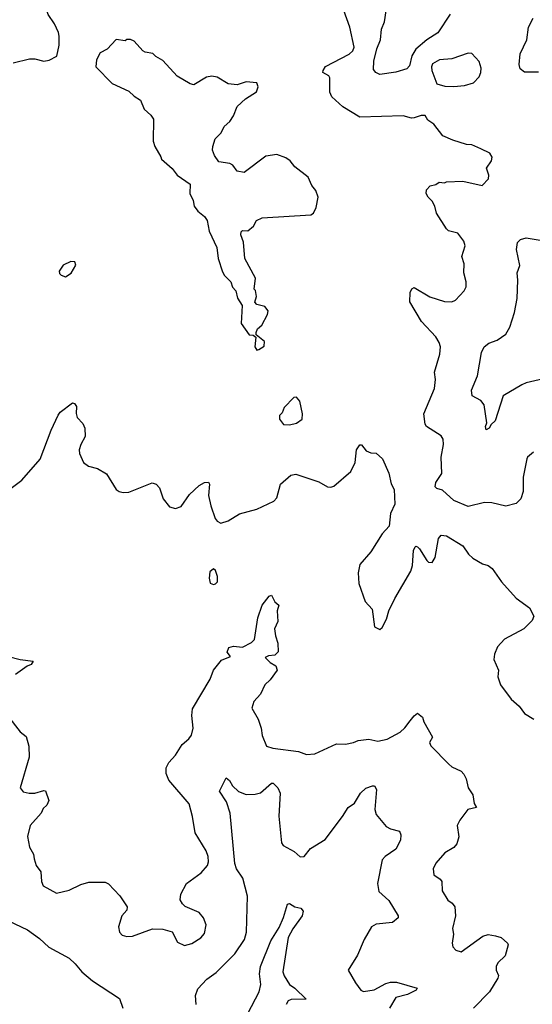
# Model space of a CAD drawing. Extents: x 2133489 to 2292442, y 756223 to 916462.
# Tile 284 of 463: x 2182482 to 2185320, y 881736 to 887187. Entities that reach past the tile are written whole.
import ezdxf

# ---------------------------------------------------------------- set-up
doc = ezdxf.new("R2010")
doc.units = 0

msp = doc.modelspace()

# ---------------------------------------------------------------- linework, layer by layer
at = {"layer": '0CON20XD'}
for points in [[(2182445, 886947.5), (2182535, 886970), (2182565, 886970), (2182615, 886957.5), (2182645, 886962.5), (2182687.5, 886985), (2182700, 887045), (2182700, 887095), (2182696.7, 887115), (2182673.6, 887163.6), (2182640, 887215), (2182616.7, 887285), (2182611.2, 887355), (2182590, 887405), (2182607.5, 887435), (2182566.2, 887475), (2182547.7, 887577.7), (2182515, 887616.2), (2182415, 887637.5)], [(2184752.5, 885652.5), (2184834.1, 885625.9), (2184875, 885624.3), (2184895, 885634), (2184942.5, 885685), (2184952.7, 885707.3), (2184954.2, 885735), (2184940.8, 885785), (2184941.9, 885835), (2184929.2, 885875), (2184948.1, 885935), (2184940.9, 885960.9), (2184906.7, 886005), (2184855, 886018), (2184845, 886028.8), (2184790, 886115), (2184780, 886155), (2184765, 886182.5), (2184742.5, 886205), (2184732.5, 886225), (2184733.3, 886245), (2184755, 886266.7), (2184785.9, 886274.1), (2184805, 886286.7), (2184833.6, 886283.6), (2184845, 886288.8), (2184935, 886292), (2185041.7, 886268.3), (2185077.5, 886305), (2185080, 886325), (2185066.7, 886365), (2185094, 886405), (2185097.1, 886425), (2185085, 886447.5), (2185035, 886472.5), (2184985, 886493.8), (2184955, 886495.8), (2184879.7, 886519.7), (2184824.5, 886544.5), (2184775, 886607.5), (2184740.7, 886630.7), (2184727, 886657), (2184705, 886656.7), (2184666, 886644), (2184651.7, 886641.7), (2184605, 886653.8), (2184365, 886647.5), (2184270, 886705), (2184209.5, 886759.5), (2184198.8, 886785), (2184198.8, 886865), (2184192.5, 886875), (2184160, 886895), (2184162.5, 886905), (2184175, 886927.5), (2184306, 886995), (2184325.3, 887014.7), (2184334.4, 887035), (2184310, 887145), (2184276.6, 887236.6)], [(2184865, 887217.1), (2184796, 887114), (2184735, 887074.7), (2184675, 887022.5), (2184653.5, 886986.5), (2184639.6, 886930.4), (2184625, 886915.3), (2184565, 886895.7), (2184475, 886883.4), (2184453.5, 886893.5), (2184440.6, 886910.6), (2184442.5, 886957.5), (2184459.1, 887025), (2184479.8, 887075), (2184485.2, 887134.8), (2184500.7, 887175), (2184511.2, 887235)], [(2185355, 886895.7), (2185276.8, 886896.8), (2185252.5, 886915), (2185247.8, 886937.8), (2185253, 886997), (2185288.6, 887075), (2185298.8, 887145), (2185324.3, 887195.7)], [(2183795, 885357.5), (2183805, 885360), (2183835, 885380), (2183837.5, 885405), (2183791.7, 885441.7), (2183790, 885455), (2183797.5, 885475), (2183822.5, 885495), (2183853.3, 885555), (2183856.7, 885575), (2183838.3, 885598.3), (2183795, 885610), (2183783, 885623), (2183792.5, 885655), (2183787, 885687), (2183780, 885695), (2183787.5, 885755), (2183727.5, 885865), (2183720, 885955), (2183706.7, 885995), (2183708.3, 886011.7), (2183715, 886020), (2183745, 886017.5), (2183776.4, 886043.6), (2183792.5, 886075), (2183825, 886090), (2184093.6, 886106.4), (2184107.5, 886115), (2184123.6, 886146.4), (2184133.6, 886203.6), (2184120.7, 886240.7), (2184099.3, 886269.3), (2184078.8, 886315), (2184005, 886372), (2183980, 886405), (2183955, 886422.5), (2183905, 886440), (2183845, 886431.2), (2183725, 886341.2), (2183685, 886347.5), (2183660.8, 886380.8), (2183645, 886391.2), (2183585, 886400), (2183560, 886435), (2183550, 886465), (2183551.2, 886485), (2183563.9, 886526.1), (2183595, 886557.5), (2183608, 886582), (2183613.9, 886596.1), (2183645, 886622.5), (2183665.7, 886654.3), (2183685, 886706.7), (2183731.7, 886748.3), (2183793.6, 886786.4), (2183801.2, 886815), (2183795, 886836.7), (2183735, 886842), (2183685, 886825.7), (2183635, 886831.4), (2183575, 886869.2), (2183545.9, 886874.1), (2183515, 886868.8), (2183445, 886826.2), (2183425, 886831.2), (2183354.2, 886874.2), (2183275, 886960), (2183235, 886983.3), (2183219.4, 886999.4), (2183175.9, 887005.9), (2183163.3, 887015), (2183115, 887067.5), (2183095, 887077.5), (2183075, 887077.5), (2183065, 887070), (2183015, 887076.7), (2182965.9, 887024.1), (2182927, 887003), (2182907.5, 886965), (2182902.5, 886925), (2182992.7, 886832.7), (2183085, 886791.2), (2183115, 886762.5), (2183150.5, 886740.5), (2183171.2, 886691.2), (2183208.3, 886658.3), (2183223.3, 886635), (2183220, 886515), (2183230, 886485), (2183262.5, 886427.5), (2183267.5, 886415), (2183325, 886363.3), (2183353.8, 886325), (2183426.1, 886276.1), (2183423.6, 886223.6), (2183442.5, 886185), (2183447.5, 886155), (2183467, 886127), (2183505, 886097.5), (2183518.8, 886075), (2183531.2, 886015), (2183573.3, 885925), (2183580, 885865), (2183605, 885790), (2183615, 885770), (2183650, 885735), (2183660, 885705), (2183677.5, 885685), (2183687.5, 885645), (2183712.5, 885605), (2183707.5, 885505), (2183751.7, 885441.7), (2183775, 885440), (2183788.3, 885428.3), (2183783.3, 885375), (2183795, 885357.5)], [(2184885, 886816), (2184945, 886822), (2184995, 886836.7), (2185025, 886870), (2185035.7, 886895), (2185037.3, 886917.3), (2185026, 886955), (2184985, 886998.8), (2184965, 887002), (2184875, 886970.6), (2184806.3, 886963.7), (2184766.9, 886943.1), (2184761.2, 886925), (2184763.9, 886905), (2184791.7, 886831.7), (2184835, 886819.2), (2184885, 886816)], [(2185381.7, 885198.3), (2185285, 885176.2), (2185262.5, 885165), (2185158.6, 885105), (2185114, 884966), (2185091.2, 884945), (2185081.2, 884925), (2185065, 884916.7), (2185060.8, 884935), (2185068.6, 884955), (2185053.5, 885055), (2185035, 885078.9), (2184986.9, 885105), (2184983.5, 885135), (2185016.9, 885215), (2185038, 885345), (2185054, 885375), (2185078.8, 885395), (2185125, 885412.7), (2185173.1, 885445), (2185195.3, 885484.7), (2185220.5, 885565), (2185236.4, 885643.6), (2185240, 885745), (2185235.6, 885785), (2185250, 885825), (2185231.5, 885915), (2185237.6, 885952.4), (2185255, 885969.2), (2185285, 885979.2), (2185375, 885963.5)], [(2182735, 885762.5), (2182766.1, 885783.9), (2182791.7, 885828.3), (2182787, 885847), (2182765, 885847.5), (2182723, 885827), (2182700, 885795), (2182701.7, 885781.7), (2182711.7, 885771.7), (2182735, 885762.5)], [(2185326.6, 884793.4), (2185293.8, 884765), (2185290, 884755), (2185270, 884655), (2185269.2, 884575), (2185255.6, 884534.4), (2185231.2, 884508.8), (2185173.3, 884493.3), (2185095, 884512.2), (2185055.6, 884514.4), (2184965, 884491.4), (2184884.6, 884524.6), (2184821.7, 884581.7), (2184790.8, 884590.8), (2184781.2, 884601.2), (2184785.4, 884625), (2184819.5, 884675), (2184815.6, 884765), (2184828.1, 884835), (2184825.6, 884865), (2184815, 884882), (2184734, 884935), (2184727, 884947), (2184718.6, 885005), (2184778.1, 885145), (2184783.1, 885195), (2184778.9, 885235), (2184808.6, 885335), (2184810.6, 885375), (2184805, 885398.8), (2184785, 885430.8), (2184705.6, 885515), (2184641.4, 885625), (2184643, 885677), (2184652.7, 885697.3), (2184665, 885703.3), (2184752.5, 885652.5)], [(2182435, 884593.8), (2182492.7, 884637.3), (2182595, 884753.8), (2182655.8, 884915), (2182695, 884997.5), (2182706.1, 885013.9), (2182773.6, 885066.4), (2182785, 885062.5), (2182796.2, 885045), (2182794.1, 885005.9), (2182800, 884985), (2182830.7, 884950.7), (2182842.5, 884925), (2182845, 884880), (2182819.2, 884835), (2182810.8, 884805), (2182812.9, 884785), (2182834.5, 884734.5), (2182863.3, 884715), (2182911.7, 884701.7), (2182961.7, 884671.7), (2183016, 884586), (2183032.5, 884575), (2183055, 884568.8), (2183085, 884571.2), (2183215, 884623.3), (2183237.5, 884615), (2183255.8, 884595.8), (2183276.2, 884535), (2183310.5, 884490.5), (2183345, 884480), (2183375, 884491.2), (2183422.6, 884557.4), (2183475, 884608), (2183505, 884623.8), (2183526.4, 884626.4), (2183532.5, 884615), (2183527.7, 884552.3), (2183539.2, 884495), (2183564, 884425), (2183575, 884410), (2183595, 884398.8), (2183635, 884412), (2183698.3, 884451.7), (2183795, 884477.8), (2183888.5, 884521.5), (2183905, 884540), (2183925.5, 884615), (2183982.5, 884665), (2184009.7, 884670.3), (2184138.6, 884628.6), (2184185, 884601.1), (2184205, 884599.4), (2184220, 884605), (2184315.6, 884685), (2184339.4, 884735), (2184346.2, 884805), (2184365, 884832.5), (2184375, 884832.5), (2184399.5, 884799.5), (2184425, 884788.8), (2184455, 884786.7), (2184490, 884755), (2184525, 884676.7), (2184537.8, 884617.8), (2184554.4, 884585), (2184559.4, 884505), (2184535, 884452.5), (2184527, 884383), (2184489.3, 884340.7), (2184425, 884240), (2184365, 884171.2), (2184355.6, 884125), (2184359.4, 884065), (2184394.2, 883965), (2184433.9, 883923.9), (2184446.4, 883826.4), (2184475, 883810), (2184488.3, 883821.7), (2184512.7, 883867.3), (2184525.4, 883914.6), (2184558.5, 883981.5), (2184646.5, 884133.5), (2184656.2, 884165), (2184662.2, 884247.8), (2184671.7, 884268.3), (2184675, 884272.5), (2184685, 884268.8), (2184695, 884258), (2184735, 884192.9), (2184745, 884184.2), (2184765, 884181.2), (2184781.2, 884208.8), (2184800, 884315), (2184815, 884332.5), (2184845, 884330), (2184935, 884273.8), (2184967, 884227), (2184991.2, 884205), (2185044.4, 884174.4), (2185075.6, 884165.6), (2185097.6, 884147.6), (2185150, 884075), (2185231.2, 883985), (2185305, 883930), (2185327.5, 883885), (2185319.3, 883860.7), (2185273.3, 883815), (2185165, 883758), (2185126.2, 883715), (2185110, 883675), (2185106.2, 883645), (2185133.3, 883585), (2185128.3, 883548.3), (2185143.3, 883505), (2185202, 883425), (2185247, 883387), (2185275.8, 883345.8), (2185327.5, 883315)], [(2183975, 884943.8), (2184015, 884953.3), (2184046.2, 884975), (2184046.7, 885005), (2184032.5, 885075), (2184015, 885097.5), (2184000, 885095), (2183945, 885040), (2183935, 885010), (2183920, 884995), (2183920, 884975), (2183942.5, 884945), (2183975, 884943.8)], [(2183555, 884060), (2183565, 884063.3), (2183576.2, 884075), (2183576.2, 884105), (2183565, 884137.5), (2183555, 884146.7), (2183535, 884130), (2183530, 884095), (2183537, 884067), (2183555, 884060)], [(2182561.1, 882541.1), (2182573.6, 882503.6), (2182598.9, 882468.9), (2182603.1, 882415), (2182612.4, 882392.4), (2182685, 882351.2), (2182755, 882367.5), (2182820.6, 882399.4), (2182865, 882412.9), (2182955, 882412), (2182972.7, 882402.7), (2183035.8, 882335.8), (2183076.2, 882275), (2183075, 882257.5), (2183046.7, 882225), (2183028.8, 882165), (2183033.8, 882135), (2183049.3, 882119.3), (2183075, 882111.2), (2183106.1, 882113.9), (2183217, 882153), (2183275, 882152.5), (2183326.4, 882136.4), (2183355, 882080), (2183395, 882060.8), (2183435, 882072), (2183485, 882103.8), (2183505, 882127.5), (2183514.2, 882175), (2183499.2, 882215), (2183476, 882245), (2183397.3, 882277.3), (2183382.1, 882292.1), (2183370.8, 882315), (2183372.9, 882345), (2183405, 882404.2), (2183486.1, 882463.9), (2183520.8, 882505), (2183526.7, 882525), (2183525.6, 882555), (2183513.3, 882585), (2183453.8, 882685), (2183439.2, 882775), (2183420.4, 882845), (2183307.4, 882977.4), (2183292.9, 883012.9), (2183292.5, 883045), (2183307.5, 883075), (2183344, 883116), (2183381.4, 883175), (2183418, 883205), (2183432, 883225), (2183442.5, 883265), (2183434.3, 883335), (2183438.7, 883371.3), (2183535.7, 883535), (2183554.5, 883585.5), (2183598.3, 883641.7), (2183648.3, 883661.7), (2183630, 883685), (2183639.3, 883710.7), (2183665, 883718.8), (2183715, 883713.3), (2183765, 883738.8), (2183781.2, 883755), (2183800, 883875), (2183823.3, 883945), (2183862.5, 883995), (2183875, 884000), (2183893.6, 883963.6), (2183916.7, 883945), (2183907.5, 883915), (2183910, 883855), (2183893.3, 883815), (2183898, 883775), (2183911.2, 883735), (2183913.6, 883686.4), (2183895, 883668.8), (2183860, 883665), (2183840, 883655), (2183868.3, 883628.3), (2183899.7, 883609.7), (2183908, 883585), (2183867.8, 883532.2), (2183838.1, 883505), (2183815, 883452), (2183777.2, 883412.8), (2183766.7, 883375), (2183801.1, 883315), (2183818.5, 883265), (2183823.9, 883223.9), (2183848, 883165), (2183883.9, 883153.9), (2184025.6, 883135.6), (2184069.3, 883119.3), (2184115, 883122), (2184235, 883177.1), (2184285, 883175.8), (2184330, 883185), (2184355, 883196.7), (2184415, 883203.8), (2184465, 883193.3), (2184517, 883203), (2184587.9, 883242.1), (2184614.4, 883265.6), (2184644.4, 883305.6), (2184665, 883333.3), (2184685, 883347.5), (2184712.5, 883325), (2184719.3, 883299.3), (2184766.7, 883215), (2184751.2, 883185), (2184757.7, 883167.7), (2184857.5, 883065), (2184875, 883050.6), (2184925, 883027.5), (2184939.8, 883009.8), (2184953.4, 882983.4), (2184964.4, 882935), (2184990, 882895), (2184998.3, 882848.3), (2185010, 882825), (2184962.5, 882815), (2184918, 882755), (2184904.2, 882725), (2184913.3, 882663.3), (2184901.4, 882625), (2184885.5, 882604.5), (2184835.8, 882574.2), (2184785, 882517.5), (2184771.2, 882485), (2184775, 882452.5), (2184809.5, 882429.5), (2184818.8, 882415), (2184820, 882365), (2184851.7, 882311.7), (2184876.6, 882296.6), (2184890.8, 882275), (2184894, 882225), (2184878, 882155), (2184883.3, 882125), (2184876.7, 882075), (2184880, 882055), (2184896.4, 882036.4), (2184925, 882026.7), (2185045, 882113.3), (2185075, 882122.9), (2185115.7, 882115.7), (2185146.7, 882105), (2185183.3, 882075), (2185186.2, 882065), (2185170, 882005), (2185128.8, 881965), (2185118.8, 881945), (2185118.8, 881925), (2185132, 881895), (2185129.1, 881880.9), (2185082.9, 881805), (2184995, 881714)], [(2182420.5, 883660.5), (2182483.9, 883643.9), (2182556, 883635), (2182545, 883616.7), (2182522.7, 883607.3), (2182459.1, 883560.9)], [(2182413.3, 883335), (2182484, 883245), (2182518.1, 883218.1), (2182532.9, 883165), (2182534.3, 883105), (2182483.6, 882933.6), (2182501.7, 882911.7), (2182534.1, 882904.1), (2182566.1, 882903.9), (2182615, 882920), (2182625, 882917.5), (2182643.8, 882865), (2182632, 882838), (2182610.7, 882819.3), (2182600, 882795), (2182540, 882725), (2182524.4, 882665.6), (2182535.5, 882605.5), (2182557.6, 882567.6), (2182561.1, 882541.1)], [(2183459.2, 881735), (2183455.8, 881785), (2183467.9, 881822.1), (2183518, 881875), (2183568.8, 881911.2), (2183673.1, 882015), (2183725.5, 882095), (2183736.9, 882135), (2183742, 882335), (2183716.4, 882435), (2183682.1, 882485), (2183672.6, 882515), (2183646.2, 882795), (2183626.7, 882856.7), (2183588, 882915), (2183625, 882990), (2183643.8, 882975), (2183659.2, 882945), (2183693.2, 882913.2), (2183735, 882897.7), (2183785, 882898.9), (2183815, 882907.1), (2183875, 882960), (2183885, 882960), (2183910, 882935), (2183924.5, 882905), (2183917.2, 882777.2), (2183930.3, 882630.3), (2183941.2, 882615), (2184001.5, 882581.5), (2184035, 882552.9), (2184056.4, 882553.6), (2184091.5, 882598.5), (2184172.3, 882647.7), (2184269.4, 882775), (2184300, 882825), (2184335, 882850), (2184368.1, 882905), (2184398.3, 882931.7), (2184435, 882945.5), (2184445.6, 882945), (2184457.5, 882925), (2184447.5, 882815), (2184455.8, 882785.8), (2184510.3, 882720.3), (2184535, 882707.1), (2184584.6, 882694.6), (2184592.1, 882675), (2184590.8, 882645), (2184565, 882594.4), (2184505.6, 882554.4), (2184488.8, 882535), (2184462.5, 882405), (2184470.5, 882360.5), (2184525, 882310), (2184578, 882225), (2184576.2, 882215), (2184545, 882189.2), (2184455, 882178.9), (2184429.2, 882165), (2184388.9, 882095), (2184352.8, 882007.2), (2184300, 881925), (2184341.2, 881855), (2184371.2, 881815), (2184385, 881806), (2184445, 881816.9), (2184508.3, 881851.7), (2184535, 881859.4), (2184567.9, 881857.9), (2184682.5, 881825), (2184677.5, 881815), (2184629.1, 881790.9), (2184565, 881774.2), (2184528.8, 881715)], [(2183745.5, 881685), (2183807.1, 881805), (2183816.3, 881846.3), (2183808.7, 881905), (2183814.7, 881945.3), (2183872.9, 882087.1), (2183918.3, 882161.7), (2183942.9, 882217.1), (2183965, 882290), (2183975, 882293.8), (2184005, 882275.8), (2184038.1, 882268.1), (2184050.9, 882250.9), (2184045.6, 882225), (2183993.6, 882153.6), (2183968, 882105), (2183938.9, 881915), (2183945, 881893.8), (2183975.4, 881845.4), (2184005.7, 881825), (2184067.5, 881765), (2183985, 881763.1), (2183967.8, 881755), (2183957.1, 881735)], [(2182385, 882214.2), (2182525, 882147.9), (2182590.4, 882100.4), (2182642.9, 882052.9), (2182755, 881990.6), (2182789.6, 881959.6), (2182825, 881915.6), (2182885, 881865.7), (2183035, 881768), (2183052.5, 881715)]]:
    msp.add_lwpolyline(points, dxfattribs=at)

doc.saveas('drawing.dxf')
